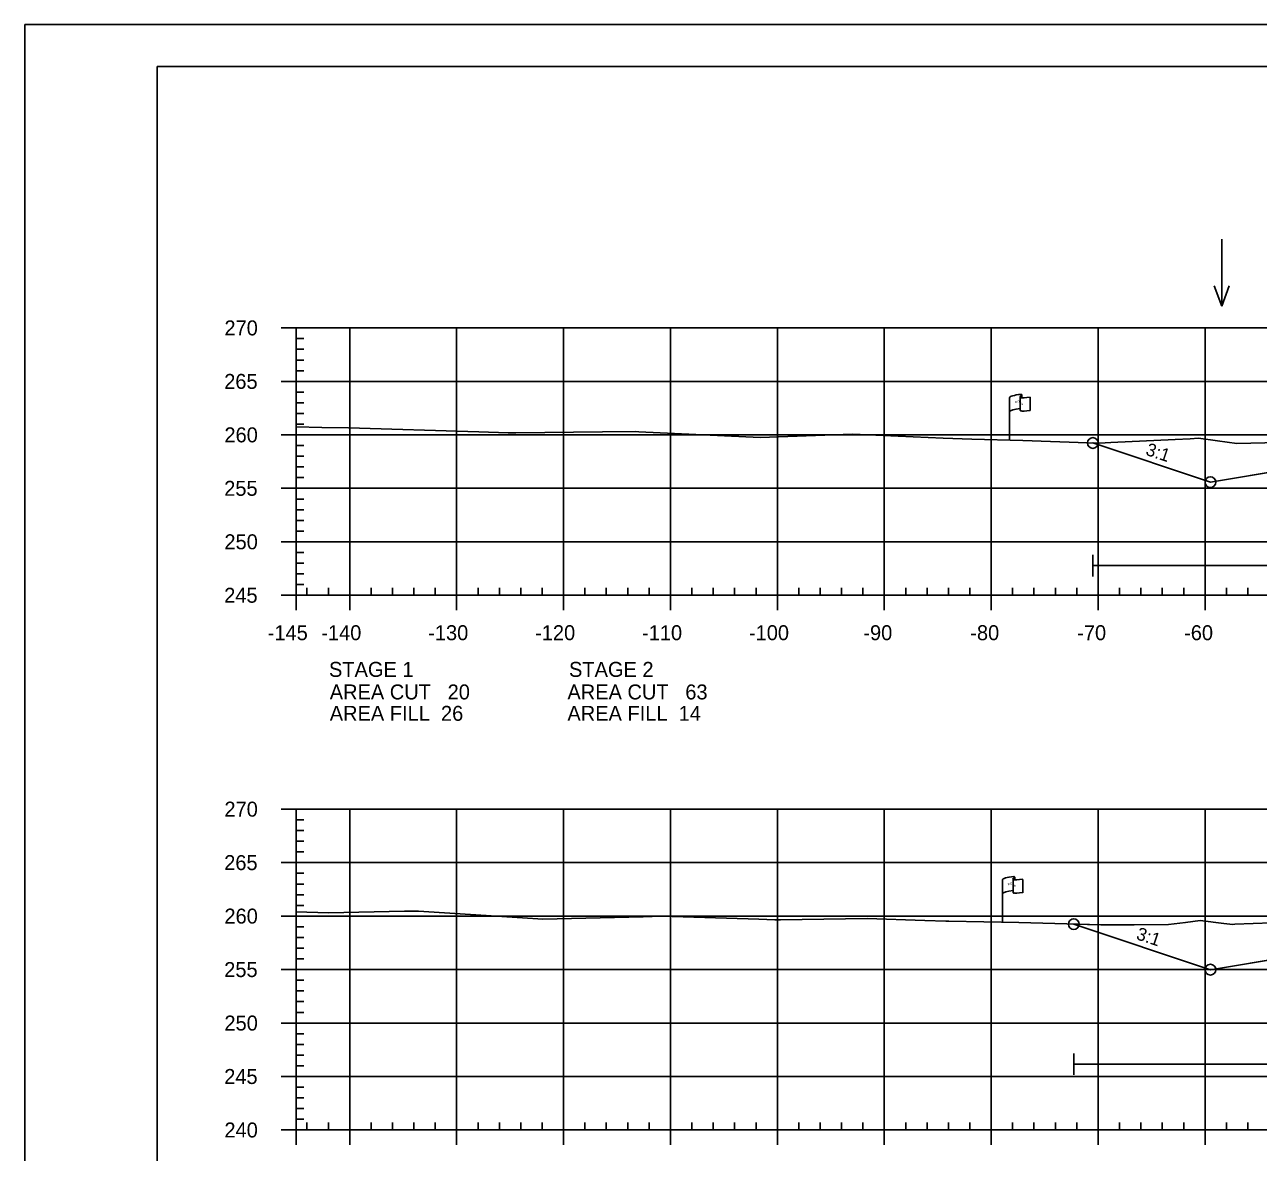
# Model space of a CAD drawing. Extents: x 1365647 to 1367999, y 387113 to 400173.
# Drawn here: x 1365723.7 to 1365839.1, y 393454.1 to 393559.5 of the extents above; entities that cross this region are included whole.
import ezdxf

# ---------------------------------------------------------------- set-up
doc = ezdxf.new("R2010")
doc.units = 0
for name, color, linetype in [('E_Existing ROW', 7, 'Continuous'), ('R_Axis', 7, 'Continuous'), ('R_Axis Annot', 7, 'Continuous'), ('R_Border', 7, 'Continuous'), ('R_Contours', 7, 'Continuous'), ('R_Exist Surface', 7, 'Continuous'), ('R_Fin Surface', 7, 'Continuous'), ('R_Fin Surface Annot', 7, 'Continuous'), ('R_Grid', 7, 'Continuous'), ('R_No Plot', 7, 'Continuous'), ('R_Proposed Const Limits', 7, 'Continuous'), ('R_Water', 7, 'Continuous'), ('R_Water Annot', 7, 'Continuous')]:
    doc.layers.add(name, color=color, linetype=linetype)

msp = doc.modelspace()

# ---------------------------------------------------------------- linework, layer by layer
at = {"layer": 'E_Existing ROW'}
for p, q in [((1365816.8, 393524.73), (1365816.8, 393524.72)), ((1365816.8, 393524.72), (1365816.8, 393523.49)), ((1365816.96, 393524.89), (1365816.96, 393524.65)), ((1365817.73, 393524.69), (1365817.73, 393523.45)), ((1365815.8, 393520.69), (1365815.8, 393524.64)), ((1365816.13, 393479.65), (1365816.13, 393479.64)), ((1365816.13, 393479.64), (1365816.13, 393478.41)), ((1365816.29, 393479.81), (1365816.29, 393479.57)), ((1365815.13, 393475.61), (1365815.13, 393479.56)), ((1365817.06, 393479.61), (1365817.06, 393478.37))]:
    msp.add_line(p, q, dxfattribs=at)
for centre, radius, start, end in [((1365816.88, 393524.73), 0.078, 88.6458, 274.2828), ((1365816.89, 393524.89), 0.0783, 263.0712, 93.9564), ((1365816.88, 393523.49), 0.0783, 180, 273.9564), ((1365816.2, 393479.65), 0.078, 88.6458, 274.2828), ((1365816.21, 393479.81), 0.0783, 263.0712, 93.9564), ((1365816.2, 393478.41), 0.0783, 180, 273.9564)]:
    msp.add_arc(centre, radius, start, end, dxfattribs=at)
for centre, major_axis, ratio, start_param, end_param in [((1365817.38, 393524.68), (-1.58, -0.04), 0.19887, 5.030368, 6.283185), ((1365818.09, 393524.79), (-1.23, -0.13), 0.052933, 0.159456, 1.268315), ((1365817.38, 393523.36), (-1.58, -0.04), 0.19887, 5.083035, 6.194897), ((1365818.09, 393523.55), (-1.23, -0.13), 0.052933, 0.159456, 1.268315), ((1365816.71, 393479.6), (-1.58, -0.04), 0.19887, 5.030368, 6.283185), ((1365816.71, 393478.28), (-1.58, -0.04), 0.19887, 5.083035, 6.194897), ((1365817.42, 393479.72), (-1.23, -0.13), 0.052933, 0.159456, 1.268315), ((1365817.42, 393478.48), (-1.23, -0.13), 0.052933, 0.159456, 1.268315)]:
    msp.add_ellipse(centre, major_axis=major_axis, ratio=ratio, start_param=start_param, end_param=end_param, dxfattribs=at)
at = {"layer": 'R_Axis'}
for p, q in [((1365747.69, 393531.18), (1365749.09, 393531.18)), ((1365749.09, 393506.18), (1365749.09, 393531.18)), ((1365749.09, 393530.18), (1365749.79, 393530.18)), ((1365749.09, 393529.18), (1365749.79, 393529.18)), ((1365749.09, 393528.18), (1365749.79, 393528.18)), ((1365749.09, 393527.18), (1365749.79, 393527.18)), ((1365747.69, 393526.18), (1365749.09, 393526.18)), ((1365749.09, 393525.18), (1365749.79, 393525.18)), ((1365749.09, 393524.18), (1365749.79, 393524.18)), ((1365749.09, 393523.18), (1365749.79, 393523.18)), ((1365747.69, 393521.18), (1365749.09, 393521.18)), ((1365749.09, 393522.18), (1365749.79, 393522.18)), ((1365749.09, 393520.18), (1365749.79, 393520.18)), ((1365749.09, 393519.18), (1365749.79, 393519.18)), ((1365749.09, 393518.18), (1365749.79, 393518.18)), ((1365749.09, 393517.18), (1365749.79, 393517.18)), ((1365747.69, 393516.18), (1365749.09, 393516.18)), ((1365749.09, 393515.18), (1365749.79, 393515.18)), ((1365749.09, 393514.18), (1365749.79, 393514.18)), ((1365749.09, 393513.18), (1365749.79, 393513.18)), ((1365749.09, 393512.18), (1365749.79, 393512.18)), ((1365747.69, 393511.18), (1365749.09, 393511.18)), ((1365749.09, 393510.18), (1365749.79, 393510.18)), ((1365749.09, 393509.18), (1365749.79, 393509.18)), ((1365749.09, 393508.18), (1365749.79, 393508.18)), ((1365747.69, 393506.18), (1365749.09, 393506.18)), ((1365749.09, 393507.18), (1365749.79, 393507.18)), ((1365749.09, 393506.18), (1365749.09, 393506.88)), ((1365749.09, 393506.18), (1366039.09, 393506.18)), ((1365749.09, 393504.78), (1365749.09, 393506.18)), ((1365750.09, 393506.18), (1365750.09, 393506.88)), ((1365752.09, 393506.18), (1365752.09, 393506.88)), ((1365754.09, 393504.78), (1365754.09, 393506.18)), ((1365756.09, 393506.18), (1365756.09, 393506.88)), ((1365758.09, 393506.18), (1365758.09, 393506.88)), ((1365760.09, 393506.18), (1365760.09, 393506.88)), ((1365762.09, 393506.18), (1365762.09, 393506.88)), ((1365764.09, 393504.78), (1365764.09, 393506.18)), ((1365766.09, 393506.18), (1365766.09, 393506.88)), ((1365768.09, 393506.18), (1365768.09, 393506.88)), ((1365770.09, 393506.18), (1365770.09, 393506.88)), ((1365772.09, 393506.18), (1365772.09, 393506.88)), ((1365774.09, 393504.78), (1365774.09, 393506.18)), ((1365776.09, 393506.18), (1365776.09, 393506.88)), ((1365778.09, 393506.18), (1365778.09, 393506.88)), ((1365780.09, 393506.18), (1365780.09, 393506.88)), ((1365782.09, 393506.18), (1365782.09, 393506.88)), ((1365784.09, 393504.78), (1365784.09, 393506.18)), ((1365786.09, 393506.18), (1365786.09, 393506.88)), ((1365788.09, 393506.18), (1365788.09, 393506.88)), ((1365790.09, 393506.18), (1365790.09, 393506.88)), ((1365792.09, 393506.18), (1365792.09, 393506.88)), ((1365794.09, 393504.78), (1365794.09, 393506.18)), ((1365796.09, 393506.18), (1365796.09, 393506.88)), ((1365798.09, 393506.18), (1365798.09, 393506.88)), ((1365800.09, 393506.18), (1365800.09, 393506.88)), ((1365802.09, 393506.18), (1365802.09, 393506.88)), ((1365804.09, 393504.78), (1365804.09, 393506.18)), ((1365806.09, 393506.18), (1365806.09, 393506.88)), ((1365808.09, 393506.18), (1365808.09, 393506.88)), ((1365810.09, 393506.18), (1365810.09, 393506.88)), ((1365812.09, 393506.18), (1365812.09, 393506.88)), ((1365814.09, 393504.78), (1365814.09, 393506.18)), ((1365816.09, 393506.18), (1365816.09, 393506.88)), ((1365818.09, 393506.18), (1365818.09, 393506.88)), ((1365820.09, 393506.18), (1365820.09, 393506.88)), ((1365822.09, 393506.18), (1365822.09, 393506.88)), ((1365824.09, 393504.78), (1365824.09, 393506.18)), ((1365826.09, 393506.18), (1365826.09, 393506.88)), ((1365828.09, 393506.18), (1365828.09, 393506.88)), ((1365830.09, 393506.18), (1365830.09, 393506.88)), ((1365832.09, 393506.18), (1365832.09, 393506.88)), ((1365834.09, 393504.78), (1365834.09, 393506.18)), ((1365836.09, 393506.18), (1365836.09, 393506.88)), ((1365838.09, 393506.18), (1365838.09, 393506.88)), ((1365747.69, 393486.18), (1365749.09, 393486.18)), ((1365749.09, 393456.18), (1365749.09, 393486.18)), ((1365749.09, 393485.18), (1365749.79, 393485.18)), ((1365749.09, 393484.18), (1365749.79, 393484.18)), ((1365749.09, 393483.18), (1365749.79, 393483.18)), ((1365749.09, 393482.18), (1365749.79, 393482.18)), ((1365747.69, 393481.18), (1365749.09, 393481.18)), ((1365749.09, 393480.18), (1365749.79, 393480.18)), ((1365749.09, 393479.18), (1365749.79, 393479.18)), ((1365749.09, 393478.18), (1365749.79, 393478.18)), ((1365747.69, 393476.18), (1365749.09, 393476.18)), ((1365749.09, 393477.18), (1365749.79, 393477.18)), ((1365749.09, 393475.18), (1365749.79, 393475.18)), ((1365749.09, 393474.18), (1365749.79, 393474.18)), ((1365749.09, 393473.18), (1365749.79, 393473.18)), ((1365749.09, 393472.18), (1365749.79, 393472.18)), ((1365747.69, 393471.18), (1365749.09, 393471.18)), ((1365749.09, 393470.18), (1365749.79, 393470.18)), ((1365749.09, 393469.18), (1365749.79, 393469.18)), ((1365749.09, 393468.18), (1365749.79, 393468.18)), ((1365749.09, 393467.18), (1365749.79, 393467.18)), ((1365747.69, 393466.18), (1365749.09, 393466.18)), ((1365749.09, 393465.18), (1365749.79, 393465.18)), ((1365749.09, 393464.18), (1365749.79, 393464.18)), ((1365749.09, 393463.18), (1365749.79, 393463.18)), ((1365747.69, 393461.18), (1365749.09, 393461.18)), ((1365749.09, 393462.18), (1365749.79, 393462.18)), ((1365749.09, 393460.18), (1365749.79, 393460.18)), ((1365749.09, 393459.18), (1365749.79, 393459.18)), ((1365749.09, 393458.18), (1365749.79, 393458.18)), ((1365749.09, 393457.18), (1365749.79, 393457.18)), ((1365749.09, 393456.18), (1365749.09, 393456.88)), ((1365750.09, 393456.18), (1365750.09, 393456.88)), ((1365752.09, 393456.18), (1365752.09, 393456.88)), ((1365756.09, 393456.18), (1365756.09, 393456.88)), ((1365758.09, 393456.18), (1365758.09, 393456.88)), ((1365760.09, 393456.18), (1365760.09, 393456.88)), ((1365762.09, 393456.18), (1365762.09, 393456.88)), ((1365766.09, 393456.18), (1365766.09, 393456.88)), ((1365768.09, 393456.18), (1365768.09, 393456.88)), ((1365770.09, 393456.18), (1365770.09, 393456.88)), ((1365772.09, 393456.18), (1365772.09, 393456.88)), ((1365776.09, 393456.18), (1365776.09, 393456.88)), ((1365778.09, 393456.18), (1365778.09, 393456.88)), ((1365780.09, 393456.18), (1365780.09, 393456.88)), ((1365782.09, 393456.18), (1365782.09, 393456.88)), ((1365786.09, 393456.18), (1365786.09, 393456.88)), ((1365788.09, 393456.18), (1365788.09, 393456.88)), ((1365790.09, 393456.18), (1365790.09, 393456.88)), ((1365792.09, 393456.18), (1365792.09, 393456.88)), ((1365796.09, 393456.18), (1365796.09, 393456.88)), ((1365798.09, 393456.18), (1365798.09, 393456.88)), ((1365800.09, 393456.18), (1365800.09, 393456.88)), ((1365802.09, 393456.18), (1365802.09, 393456.88)), ((1365806.09, 393456.18), (1365806.09, 393456.88)), ((1365808.09, 393456.18), (1365808.09, 393456.88)), ((1365810.09, 393456.18), (1365810.09, 393456.88)), ((1365812.09, 393456.18), (1365812.09, 393456.88)), ((1365816.09, 393456.18), (1365816.09, 393456.88)), ((1365818.09, 393456.18), (1365818.09, 393456.88)), ((1365820.09, 393456.18), (1365820.09, 393456.88)), ((1365822.09, 393456.18), (1365822.09, 393456.88)), ((1365826.09, 393456.18), (1365826.09, 393456.88)), ((1365828.09, 393456.18), (1365828.09, 393456.88)), ((1365830.09, 393456.18), (1365830.09, 393456.88)), ((1365832.09, 393456.18), (1365832.09, 393456.88)), ((1365836.09, 393456.18), (1365836.09, 393456.88)), ((1365838.09, 393456.18), (1365838.09, 393456.88)), ((1365747.69, 393456.18), (1365749.09, 393456.18)), ((1365749.09, 393456.18), (1366039.09, 393456.18)), ((1365749.09, 393454.78), (1365749.09, 393456.18)), ((1365754.09, 393454.78), (1365754.09, 393456.18)), ((1365764.09, 393454.78), (1365764.09, 393456.18)), ((1365774.09, 393454.78), (1365774.09, 393456.18)), ((1365784.09, 393454.78), (1365784.09, 393456.18)), ((1365794.09, 393454.78), (1365794.09, 393456.18)), ((1365804.09, 393454.78), (1365804.09, 393456.18)), ((1365814.09, 393454.78), (1365814.09, 393456.18)), ((1365824.09, 393454.78), (1365824.09, 393456.18)), ((1365834.09, 393454.78), (1365834.09, 393456.18))]:
    msp.add_line(p, q, dxfattribs=at)
at = {"layer": 'R_Border'}
for p, q in [((1365736.09, 393555.64), (1366052.27, 393555.64)), ((1365736.09, 393350.18), (1365736.09, 393555.64))]:
    msp.add_line(p, q, dxfattribs=at)
at = {"layer": 'R_Contours'}
for points in [[(1365823.59, 393520.42), (1365824.22, 393520.4), (1365825.28, 393520.46), (1365831.29, 393520.75), (1365832.69, 393520.82), (1365833.47, 393520.87), (1365835.25, 393520.61), (1365837.07, 393520.38), (1365840.99, 393520.46), (1365841.56, 393520.47), (1365843.16, 393520.23), (1365849.63, 393519.27), (1365852.06, 393518.99), (1365847.47, 393518.9), (1365834.59, 393516.76)], [(1365821.81, 393475.43), (1365824.33, 393475.37), (1365827.46, 393475.36), (1365830.67, 393475.38), (1365832.27, 393475.58), (1365833.63, 393475.76), (1365835.85, 393475.5), (1365836.69, 393475.4), (1365836.86, 393475.41), (1365840.31, 393475.55), (1365841.46, 393475.34), (1365849.01, 393473.95), (1365852.82, 393473.42), (1365847.47, 393473.32), (1365834.59, 393471.17)]]:
    msp.add_lwpolyline(points, close=True, dxfattribs=at)
at = {"layer": 'R_Exist Surface'}
for points in [[(1365749.09, 393521.93), (1365751.47, 393521.88), (1365753.96, 393521.85), (1365766.16, 393521.46), (1365768.91, 393521.37), (1365769.62, 393521.38), (1365777.72, 393521.46), (1365780.85, 393521.49), (1365781.12, 393521.47), (1365792.47, 393520.93), (1365800.23, 393521.21), (1365801.1, 393521.24), (1365802.59, 393521.18), (1365809.58, 393520.86), (1365812.27, 393520.79), (1365817.06, 393520.65), (1365823.1, 393520.44), (1365824.22, 393520.4), (1365825.28, 393520.46), (1365831.29, 393520.75), (1365832.69, 393520.82), (1365833.47, 393520.87), (1365835.25, 393520.61), (1365837.07, 393520.38), (1365840.99, 393520.46)], [(1365749.09, 393476.59), (1365752.09, 393476.48), (1365759.22, 393476.63), (1365760.53, 393476.64), (1365770.26, 393476.03), (1365772.15, 393475.9), (1365781.52, 393476.11), (1365783.24, 393476.16), (1365792.36, 393475.88), (1365793.86, 393475.84), (1365794.15, 393475.83), (1365794.38, 393475.83), (1365802.48, 393475.94), (1365807.87, 393475.78), (1365809.85, 393475.72), (1365810.12, 393475.72), (1365816.67, 393475.57), (1365821.17, 393475.45), (1365824.33, 393475.37), (1365827.46, 393475.36), (1365830.67, 393475.38), (1365832.27, 393475.58), (1365833.63, 393475.76), (1365835.85, 393475.5), (1365836.69, 393475.4), (1365836.86, 393475.41), (1365840.31, 393475.55)]]:
    msp.add_lwpolyline(points, dxfattribs=at)
at = {"layer": 'R_Fin Surface'}
for points in [[(1365823.59, 393520.42), (1365834.59, 393516.76), (1365852.3, 393519.71), (1365856.59, 393520.42), (1365862.59, 393520.66), (1365864.59, 393520.7), (1365894.09, 393521.29), (1365923.59, 393520.7), (1365925.59, 393520.66), (1365931.59, 393520.42), (1365935.89, 393519.71), (1365953.59, 393516.76), (1365958.83, 393518.5)], [(1365823.59, 393520.42), (1365834.59, 393516.76), (1365847.47, 393518.9), (1365856.59, 393520.42), (1365862.59, 393520.66), (1365864.59, 393520.7), (1365894.09, 393521.29), (1365923.59, 393520.7), (1365925.59, 393520.66), (1365931.59, 393520.42), (1365940.72, 393518.9), (1365953.59, 393516.76), (1365958.83, 393518.5)], [(1365821.81, 393475.43), (1365834.59, 393471.17), (1365852.3, 393474.12), (1365856.59, 393474.84), (1365862.59, 393475.08), (1365864.59, 393475.12), (1365894.09, 393475.71), (1365923.59, 393475.12), (1365925.59, 393475.08), (1365931.59, 393474.84), (1365935.89, 393474.12), (1365953.59, 393471.17), (1365961.79, 393473.9)], [(1365821.81, 393475.43), (1365834.59, 393471.17), (1365847.47, 393473.32), (1365856.59, 393474.84), (1365862.59, 393475.08), (1365864.59, 393475.12), (1365894.09, 393475.71), (1365923.59, 393475.12), (1365925.59, 393475.08), (1365931.59, 393474.84), (1365940.72, 393473.32), (1365953.59, 393471.17), (1365961.79, 393473.9)]]:
    msp.add_lwpolyline(points, dxfattribs=at)
at = {"layer": 'R_Grid'}
for p, q in [((1365749.09, 393531.18), (1366039.09, 393531.18)), ((1365749.09, 393506.18), (1365749.09, 393531.18)), ((1365754.09, 393506.18), (1365754.09, 393531.18)), ((1365764.09, 393506.18), (1365764.09, 393531.18)), ((1365774.09, 393506.18), (1365774.09, 393531.18)), ((1365784.09, 393506.18), (1365784.09, 393531.18)), ((1365794.09, 393506.18), (1365794.09, 393531.18)), ((1365804.09, 393506.18), (1365804.09, 393531.18)), ((1365814.09, 393506.18), (1365814.09, 393531.18)), ((1365824.09, 393506.18), (1365824.09, 393531.18)), ((1365834.09, 393506.18), (1365834.09, 393531.18)), ((1365749.09, 393526.18), (1366039.09, 393526.18)), ((1365749.09, 393521.18), (1366039.09, 393521.18)), ((1365749.09, 393516.18), (1366039.09, 393516.18)), ((1365749.09, 393511.18), (1366039.09, 393511.18)), ((1365749.09, 393506.18), (1366039.09, 393506.18)), ((1365749.09, 393486.18), (1366039.09, 393486.18)), ((1365749.09, 393456.18), (1365749.09, 393486.18)), ((1365754.09, 393456.18), (1365754.09, 393486.18)), ((1365764.09, 393456.18), (1365764.09, 393486.18)), ((1365774.09, 393456.18), (1365774.09, 393486.18)), ((1365784.09, 393456.18), (1365784.09, 393486.18)), ((1365794.09, 393456.18), (1365794.09, 393486.18)), ((1365804.09, 393456.18), (1365804.09, 393486.18)), ((1365814.09, 393456.18), (1365814.09, 393486.18)), ((1365824.09, 393456.18), (1365824.09, 393486.18)), ((1365834.09, 393456.18), (1365834.09, 393486.18)), ((1365749.09, 393481.18), (1366039.09, 393481.18)), ((1365749.09, 393476.18), (1366039.09, 393476.18)), ((1365749.09, 393471.18), (1366039.09, 393471.18)), ((1365749.09, 393466.18), (1366039.09, 393466.18)), ((1365749.09, 393461.18), (1366039.09, 393461.18)), ((1365749.09, 393456.18), (1366039.09, 393456.18))]:
    msp.add_line(p, q, dxfattribs=at)
at = {"layer": 'R_No Plot'}
msp.add_line((1365723.69, 393559.54), (1366057.03, 393559.54), dxfattribs=at)
msp.add_lwpolyline([(1365723.69, 393559.54), (1366057.03, 393559.54), (1366057.03, 393346.2), (1365723.69, 393346.2)], close=True, dxfattribs=at)
for centre in [(1365823.59, 393520.42), (1365823.59, 393520.42), (1365834.59, 393516.76), (1365834.59, 393516.76), (1365834.59, 393516.76), (1365834.59, 393516.76), (1365834.59, 393516.76), (1365821.81, 393475.43), (1365821.81, 393475.43), (1365834.59, 393471.17), (1365834.59, 393471.17), (1365834.59, 393471.17), (1365834.59, 393471.17), (1365834.59, 393471.17)]:
    msp.add_circle(centre, 0.5, dxfattribs=at)
at = {"layer": 'R_Proposed Const Limits'}
for points in [[(1365856.59, 393520.42), (1365834.59, 393516.76), (1365823.59, 393520.42)], [(1365856.59, 393474.84), (1365834.59, 393471.17), (1365821.81, 393475.43)]]:
    msp.add_lwpolyline(points, dxfattribs=at)
at = {"layer": 'R_Water'}
for p, q in [((1365823.59, 393507.95), (1365823.59, 393509.95)), ((1365823.59, 393508.95), (1365882.02, 393508.95)), ((1365821.81, 393461.34), (1365821.81, 393463.34)), ((1365821.81, 393462.34), (1365882.15, 393462.34))]:
    msp.add_line(p, q, dxfattribs=at)
at = {"layer": 'R_Water Annot'}
for p, q in [((1365835.65, 393539.48), (1365835.65, 393533.2)), ((1365835.65, 393533.2), (1365834.95, 393535.12)), ((1365835.65, 393533.2), (1365836.35, 393535.12))]:
    msp.add_line(p, q, dxfattribs=at)

# ---------------------------------------------------------------- texts
at = {"layer": 'E_Existing ROW'}
for s, height, rotation, p in [('DWB 11-9-07', 0.001, 90, (1365816.96, 393524.65)), ('R ', 0.2, 9.9884, (1365816.32, 393524.14)), (' O', 0.2, 9.9884, (1365816.47, 393524.18)), ('W', 0.2, 351.1788, (1365816.8, 393524.01)), ('DWB 11-9-07', 0.001, 5.0717, (1365817.72, 393523.45)), ('DWB 11-9-07', 0.001, 90, (1365815.8, 393520.69)), ('R ', 0.2, 9.9884, (1365815.65, 393479.06)), (' O', 0.2, 9.9884, (1365815.79, 393479.1)), ('W', 0.2, 351.1788, (1365816.12, 393478.94)), ('DWB 11-9-07', 0.001, 90, (1365816.29, 393479.57)), ('DWB 11-9-07', 0.001, 5.0717, (1365817.05, 393478.37)), ('DWB 11-9-07', 0.001, 90, (1365815.13, 393475.61))]:
    msp.add_text(s, height=height, rotation=rotation, dxfattribs=at).set_placement(p)
at = {"layer": 'R_Axis Annot'}
for s, p in [('270', (1365742.37, 393530.48)), ('265', (1365742.35, 393525.48)), ('260', (1365742.37, 393520.48)), ('255', (1365742.35, 393515.48)), ('250', (1365742.37, 393510.48)), ('245', (1365742.35, 393505.48)), ('-145', (1365746.42, 393501.98)), ('-140', (1365751.43, 393501.98)), ('-130', (1365761.43, 393501.98)), ('-120', (1365771.43, 393501.98)), ('-110', (1365781.43, 393501.98)), ('-100', (1365791.43, 393501.98)), ('-90', (1365802.13, 393501.98)), ('-80', (1365812.13, 393501.98)), ('-70', (1365822.13, 393501.98)), ('-60', (1365832.13, 393501.98)), ('STAGE 1', (1365752.15, 393498.55)), ('STAGE 2', (1365774.6, 393498.55)), ('AREA CUT   20', (1365752.22, 393496.44)), ('AREA CUT   63', (1365774.45, 393496.44)), ('AREA FILL  26', (1365752.22, 393494.44)), ('AREA FILL  14', (1365774.45, 393494.44)), ('270', (1365742.37, 393485.48)), ('265', (1365742.35, 393480.48)), ('260', (1365742.37, 393475.48)), ('255', (1365742.35, 393470.48)), ('250', (1365742.37, 393465.48)), ('245', (1365742.35, 393460.48)), ('240', (1365742.37, 393455.48))]:
    msp.add_text(s, height=1.4, dxfattribs=at).set_placement(p)
at = {"layer": 'R_Fin Surface Annot'}
for p in [(1365828.46, 393519.33), (1365827.57, 393474.04)]:
    msp.add_text('3:1', height=1.2, rotation=341.5651, dxfattribs=at).set_placement(p)

doc.saveas('drawing.dxf')
